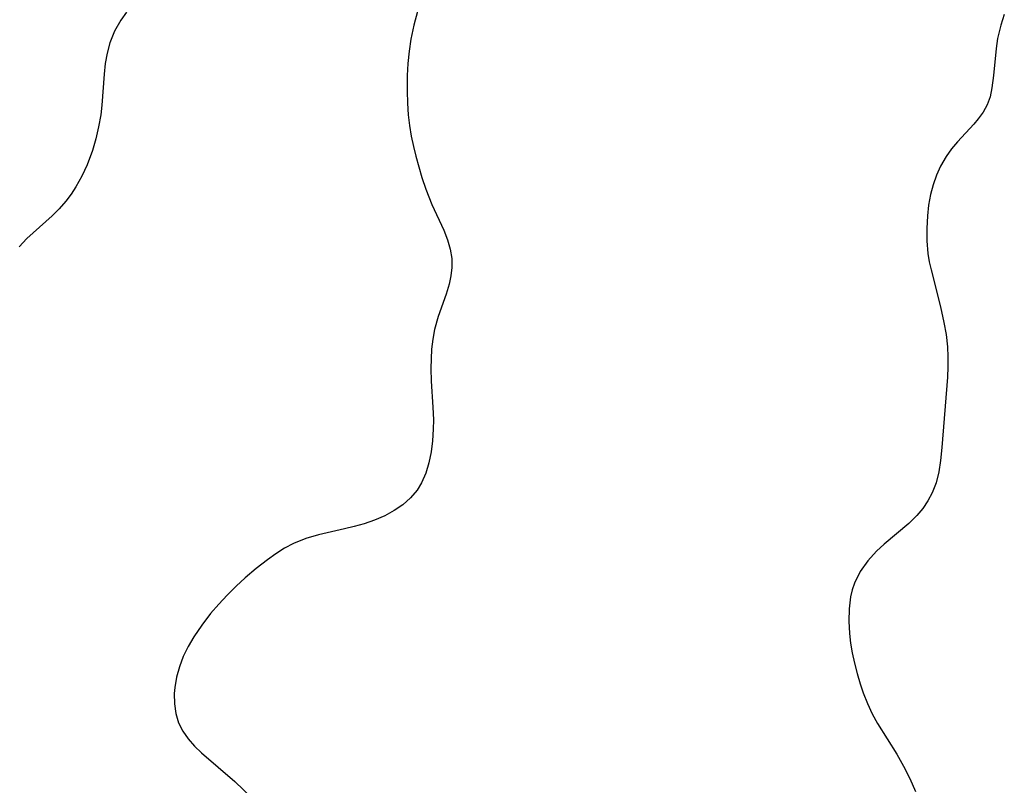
# Model space of a CAD drawing. Header units: metres. Extents: x 1073367 to 1082519, y 1569854 to 1574957.
# Tile 604 of 656: x 1078594 to 1078722, y 1573846 to 1573946. Entities that reach past the tile are written whole.
import ezdxf

# ---------------------------------------------------------------- set-up
doc = ezdxf.new("R2010")
doc.units = ezdxf.units.M
doc.layers.add('CGG_CurvaNivelLidar_v1', color=253, linetype='Continuous', lineweight=30)

msp = doc.modelspace()

# ---------------------------------------------------------------- linework, layer by layer
at = {"layer": 'CGG_CurvaNivelLidar_v1'}
for p, q in [((1078645.3217, 1573947.0254, 77), (1078644.8337, 1573945.2375, 77)), ((1078606.7272, 1573945.8943, 76.5), (1078605.9174, 1573944.4547, 76.5)), ((1078607.4785, 1573946.9575, 76.5), (1078606.7272, 1573945.8943, 76.5)), ((1078721.6416, 1573946.6343, 77.5), (1078721.1843, 1573945.2371, 77.5)), ((1078605.9174, 1573944.4547, 76.5), (1078605.3015, 1573942.9337, 76.5)), ((1078644.8337, 1573945.2375, 77), (1078644.4504, 1573943.4242, 77)), ((1078721.1843, 1573945.2371, 77.5), (1078720.7694, 1573943.5015, 77.5)), ((1078644.4504, 1573943.4242, 77), (1078644.2162, 1573941.8576, 77)), ((1078720.7694, 1573943.5015, 77.5), (1078720.5701, 1573942.1921, 77.5)), ((1078605.3015, 1573942.9337, 76.5), (1078604.9507, 1573941.6204, 76.5)), ((1078644.2162, 1573941.8576, 77), (1078644.0609, 1573940.28, 77)), ((1078720.5701, 1573942.1921, 77.5), (1078720.2448, 1573938.719, 77.5)), ((1078604.9507, 1573941.6204, 76.5), (1078604.7155, 1573940.2671, 76.5)), ((1078604.7155, 1573940.2671, 76.5), (1078604.5625, 1573938.8853, 76.5)), ((1078644.0609, 1573940.28, 77), (1078643.9763, 1573938.6964, 77)), ((1078604.5625, 1573938.8853, 76.5), (1078604.263, 1573934.8362, 76.5)), ((1078643.9763, 1573938.6964, 77), (1078643.9592, 1573936.6474, 77)), ((1078720.2448, 1573938.719, 77.5), (1078720.0339, 1573937.0777, 77.5)), ((1078720.0339, 1573937.0777, 77.5), (1078719.7872, 1573935.944, 77.5)), ((1078643.9592, 1573936.6474, 77), (1078644.0107, 1573935.1111, 77)), ((1078719.7872, 1573935.944, 77.5), (1078719.4113, 1573934.8857, 77.5)), ((1078604.263, 1573934.8362, 76.5), (1078604.1157, 1573933.5709, 76.5)), ((1078644.0107, 1573935.1111, 77), (1078644.1248, 1573933.581, 77)), ((1078719.4113, 1573934.8857, 77.5), (1078718.8903, 1573933.9405, 77.5)), ((1078604.1157, 1573933.5709, 76.5), (1078603.8463, 1573932.009, 76.5)), ((1078644.1248, 1573933.581, 77), (1078644.2899, 1573932.1923, 77)), ((1078718.2429, 1573933.059, 77.5), (1078717.6613, 1573932.3813, 77.5)), ((1078718.8903, 1573933.9405, 77.5), (1078718.2429, 1573933.059, 77.5)), ((1078603.8463, 1573932.009, 76.5), (1078603.483, 1573930.4639, 76.5)), ((1078644.2899, 1573932.1923, 77), (1078644.5108, 1573930.8153, 77)), ((1078717.6613, 1573932.3813, 77.5), (1078715.5445, 1573930.0658, 77.5)), ((1078603.483, 1573930.4639, 76.5), (1078603.0316, 1573928.9434, 76.5)), ((1078644.5108, 1573930.8153, 77), (1078644.7851, 1573929.4532, 77)), ((1078644.7851, 1573929.4532, 77), (1078645.083, 1573928.2139, 77)), ((1078714.7683, 1573929.1477, 77.5), (1078714.0605, 1573928.1732, 77.5)), ((1078715.5445, 1573930.0658, 77.5), (1078714.7683, 1573929.1477, 77.5)), ((1078603.0316, 1573928.9434, 76.5), (1078602.3383, 1573927.0777, 76.5)), ((1078645.083, 1573928.2139, 77), (1078645.885, 1573925.4398, 77)), ((1078714.0605, 1573928.1732, 77.5), (1078713.3424, 1573926.906, 77.5)), ((1078602.3383, 1573927.0777, 76.5), (1078601.6633, 1573925.603, 76.5)), ((1078713.3424, 1573926.906, 77.5), (1078712.8145, 1573925.7284, 77.5)), ((1078601.6633, 1573925.603, 76.5), (1078600.8853, 1573924.195, 76.5)), ((1078645.885, 1573925.4398, 77), (1078646.3967, 1573923.9279, 77)), ((1078712.8145, 1573925.7284, 77.5), (1078712.3763, 1573924.4954, 77.5)), ((1078600.8853, 1573924.195, 76.5), (1078600.2633, 1573923.2423, 76.5)), ((1078646.3967, 1573923.9279, 77), (1078646.7792, 1573922.9072, 77)), ((1078712.3763, 1573924.4954, 77.5), (1078712.0392, 1573923.2169, 77.5)), ((1078600.2633, 1573923.2423, 76.5), (1078599.5856, 1573922.3368, 76.5)), ((1078646.7792, 1573922.9072, 77), (1078647.1906, 1573921.9169, 77)), ((1078712.0392, 1573923.2169, 77.5), (1078711.8008, 1573921.8349, 77.5)), ((1078599.5856, 1573922.3368, 76.5), (1078598.7316, 1573921.347, 76.5)), ((1078647.1906, 1573921.9169, 77), (1078648.7294, 1573918.5889, 77)), ((1078711.8008, 1573921.8349, 77.5), (1078711.6519, 1573920.4243, 77.5)), ((1078597.8203, 1573920.4252, 76.5), (1078594.5126, 1573917.4747, 76.5)), ((1078598.7316, 1573921.347, 76.5), (1078597.8203, 1573920.4252, 76.5)), ((1078711.6519, 1573920.4243, 77.5), (1078711.5601, 1573918.8031, 77.5)), ((1078648.7294, 1573918.5889, 77), (1078649.2071, 1573917.3409, 77)), ((1078711.5601, 1573918.8031, 77.5), (1078711.567, 1573917.1723, 77.5)), ((1078594.5126, 1573917.4747, 76.5), (1078593.5043, 1573916.396, 76.5)), ((1078649.2071, 1573917.3409, 77), (1078649.5673, 1573916.086, 77)), ((1078711.567, 1573917.1723, 77.5), (1078711.7078, 1573915.5435, 77.5)), ((1078649.5673, 1573916.086, 77), (1078649.763, 1573914.8977, 77)), ((1078711.7078, 1573915.5435, 77.5), (1078711.8873, 1573914.4767, 77.5)), ((1078649.7931, 1573913.7123, 77), (1078649.6641, 1573912.6385, 77)), ((1078649.763, 1573914.8977, 77), (1078649.7931, 1573913.7123, 77)), ((1078711.8873, 1573914.4767, 77.5), (1078712.1174, 1573913.4084, 77.5)), ((1078649.6641, 1573912.6385, 77), (1078649.42, 1573911.565, 77)), ((1078712.1174, 1573913.4084, 77.5), (1078713.3225, 1573908.6154, 77.5)), ((1078649.42, 1573911.565, 77), (1078649.0312, 1573910.2654, 77)), ((1078649.0312, 1573910.2654, 77), (1078648.0245, 1573907.337, 77)), ((1078713.3225, 1573908.6154, 77.5), (1078713.7896, 1573906.5525, 77.5)), ((1078648.0245, 1573907.337, 77), (1078647.5498, 1573905.6724, 77)), ((1078713.7896, 1573906.5525, 77.5), (1078714.0694, 1573904.9847, 77.5)), ((1078647.5498, 1573905.6724, 77), (1078647.309, 1573904.4024, 77)), ((1078714.0694, 1573904.9847, 77.5), (1078714.2528, 1573903.4088, 77.5)), ((1078647.309, 1573904.4024, 77), (1078647.1556, 1573903.0975, 77)), ((1078647.1556, 1573903.0975, 77), (1078647.0781, 1573901.8565, 77)), ((1078714.2528, 1573903.4088, 77.5), (1078714.314, 1573902.1003, 77.5)), ((1078647.0781, 1573901.8565, 77), (1078647.0593, 1573900.5996, 77)), ((1078714.314, 1573902.1003, 77.5), (1078714.3055, 1573900.7879, 77.5)), ((1078647.0593, 1573900.5996, 77), (1078647.114, 1573898.928, 77)), ((1078714.3055, 1573900.7879, 77.5), (1078714.2448, 1573899.4733, 77.5)), ((1078647.114, 1573898.928, 77), (1078647.3231, 1573895.562, 77)), ((1078714.2448, 1573899.4733, 77.5), (1078713.5316, 1573890.3179, 77.5)), ((1078647.3231, 1573895.562, 77), (1078647.3786, 1573893.8813, 77)), ((1078647.3786, 1573893.8813, 77), (1078647.3615, 1573892.6776, 77)), ((1078647.3615, 1573892.6776, 77), (1078647.2652, 1573891.1812, 77)), ((1078647.2652, 1573891.1812, 77), (1078647.0799, 1573889.7169, 77)), ((1078647.0799, 1573889.7169, 77), (1078646.7938, 1573888.3006, 77)), ((1078713.5316, 1573890.3179, 77.5), (1078713.341, 1573888.5941, 77.5)), ((1078646.7938, 1573888.3006, 77), (1078646.389, 1573886.9514, 77)), ((1078713.341, 1573888.5941, 77.5), (1078713.1042, 1573887.1312, 77.5)), ((1078646.389, 1573886.9514, 77), (1078645.8406, 1573885.6923, 77)), ((1078713.1042, 1573887.1312, 77.5), (1078712.7618, 1573885.7252, 77.5)), ((1078645.8406, 1573885.6923, 77), (1078645.2663, 1573884.7527, 77)), ((1078712.7618, 1573885.7252, 77.5), (1078712.2697, 1573884.3937, 77.5)), ((1078645.2663, 1573884.7527, 77), (1078644.4141, 1573883.747, 77)), ((1078712.2697, 1573884.3937, 77.5), (1078711.7136, 1573883.3464, 77.5)), ((1078644.4141, 1573883.747, 77), (1078643.4085, 1573882.8622, 77)), ((1078711.7136, 1573883.3464, 77.5), (1078711.0377, 1573882.3638, 77.5)), ((1078642.2794, 1573882.0873, 77), (1078641.0502, 1573881.4172, 77)), ((1078643.4085, 1573882.8622, 77), (1078642.2794, 1573882.0873, 77)), ((1078711.0377, 1573882.3638, 77.5), (1078710.2599, 1573881.4455, 77.5)), ((1078639.7361, 1573880.8476, 77), (1078638.3603, 1573880.3704, 77)), ((1078641.0502, 1573881.4172, 77), (1078639.7361, 1573880.8476, 77)), ((1078709.2293, 1573880.4346, 77.5), (1078706.033, 1573877.742, 77.5)), ((1078710.2599, 1573881.4455, 77.5), (1078709.2293, 1573880.4346, 77.5)), ((1078635.8131, 1573879.7005, 77), (1078632.4272, 1573878.9306, 77)), ((1078637.0974, 1573880.013, 77), (1078635.8131, 1573879.7005, 77)), ((1078638.3603, 1573880.3704, 77), (1078637.0974, 1573880.013, 77)), ((1078630.7867, 1573878.442, 77), (1078629.2046, 1573877.8056, 77)), ((1078632.4272, 1573878.9306, 77), (1078630.7867, 1573878.442, 77)), ((1078628.0286, 1573877.1867, 77), (1078626.8933, 1573876.4746, 77)), ((1078629.2046, 1573877.8056, 77), (1078628.0286, 1573877.1867, 77)), ((1078705.0384, 1573876.829, 77.5), (1078703.8738, 1573875.5532, 77.5)), ((1078706.033, 1573877.742, 77.5), (1078705.0384, 1573876.829, 77.5)), ((1078625.7873, 1573875.6906, 77), (1078624.3381, 1573874.5567, 77)), ((1078626.8933, 1573876.4746, 77), (1078625.7873, 1573875.6906, 77)), ((1078703.8738, 1573875.5532, 77.5), (1078702.8915, 1573874.1665, 77.5)), ((1078624.3381, 1573874.5567, 77), (1078622.9238, 1573873.346, 77)), ((1078702.8915, 1573874.1665, 77.5), (1078702.1466, 1573872.6667, 77.5)), ((1078622.9238, 1573873.346, 77), (1078621.7305, 1573872.2448, 77)), ((1078621.7305, 1573872.2448, 77), (1078620.5733, 1573871.099, 77)), ((1078701.8547, 1573871.7758, 77.5), (1078701.6449, 1573870.8527, 77.5)), ((1078702.1466, 1573872.6667, 77.5), (1078701.8547, 1573871.7758, 77.5)), ((1078620.5733, 1573871.099, 77), (1078619.4672, 1573869.9162, 77)), ((1078701.6449, 1573870.8527, 77.5), (1078701.4501, 1573869.3073, 77.5)), ((1078619.4672, 1573869.9162, 77), (1078618.4147, 1573868.6928, 77)), ((1078701.4501, 1573869.3073, 77.5), (1078701.4068, 1573867.7132, 77.5)), ((1078618.4147, 1573868.6928, 77), (1078617.2639, 1573867.2087, 77)), ((1078701.4068, 1573867.7132, 77.5), (1078701.4955, 1573866.0887, 77.5)), ((1078617.2639, 1573867.2087, 77), (1078616.2216, 1573865.6757, 77)), ((1078616.2216, 1573865.6757, 77), (1078615.4852, 1573864.4165, 77)), ((1078701.4955, 1573866.0887, 77.5), (1078701.6429, 1573864.8475, 77.5)), ((1078615.4852, 1573864.4165, 77), (1078614.8566, 1573863.1271, 77)), ((1078701.6429, 1573864.8475, 77.5), (1078701.8506, 1573863.6031, 77.5)), ((1078614.8566, 1573863.1271, 77), (1078614.348, 1573861.7824, 77)), ((1078701.8506, 1573863.6031, 77.5), (1078702.1382, 1573862.2445, 77.5)), ((1078614.348, 1573861.7824, 77), (1078613.9766, 1573860.4203, 77)), ((1078702.1382, 1573862.2445, 77.5), (1078702.4828, 1573860.8937, 77.5)), ((1078613.9766, 1573860.4203, 77), (1078613.7478, 1573859.0564, 77)), ((1078702.4828, 1573860.8937, 77.5), (1078702.8813, 1573859.5568, 77.5)), ((1078613.7478, 1573859.0564, 77), (1078613.6855, 1573858.2921, 77)), ((1078702.8813, 1573859.5568, 77.5), (1078703.2879, 1573858.368, 77.5)), ((1078613.6855, 1573858.2921, 77), (1078613.6945, 1573856.9712, 77)), ((1078703.2879, 1573858.368, 77.5), (1078703.8318, 1573856.9943, 77.5)), ((1078613.6945, 1573856.9712, 77), (1078613.8688, 1573855.6927, 77)), ((1078703.8318, 1573856.9943, 77.5), (1078704.4478, 1573855.6612, 77.5)), ((1078613.8688, 1573855.6927, 77), (1078614.2349, 1573854.4769, 77)), ((1078704.4478, 1573855.6612, 77.5), (1078705.1408, 1573854.3787, 77.5)), ((1078614.2349, 1573854.4769, 77), (1078614.7763, 1573853.4014, 77)), ((1078705.1408, 1573854.3787, 77.5), (1078707.6562, 1573850.4247, 77.5)), ((1078614.7763, 1573853.4014, 77), (1078615.4801, 1573852.3916, 77)), ((1078615.4801, 1573852.3916, 77), (1078616.3124, 1573851.4392, 77)), ((1078616.3124, 1573851.4392, 77), (1078617.2063, 1573850.569, 77)), ((1078617.2063, 1573850.569, 77), (1078621.5632, 1573846.84, 77)), ((1078707.6562, 1573850.4247, 77.5), (1078708.5445, 1573848.8483, 77.5)), ((1078708.5445, 1573848.8483, 77.5), (1078709.3619, 1573847.2186, 77.5)), ((1078709.3619, 1573847.2186, 77.5), (1078710.105, 1573845.5445, 77.5)), ((1078621.5632, 1573846.84, 77), (1078624.8724, 1573843.6924, 77))]:
    msp.add_line(p, q, dxfattribs=at)

doc.saveas('drawing.dxf')
